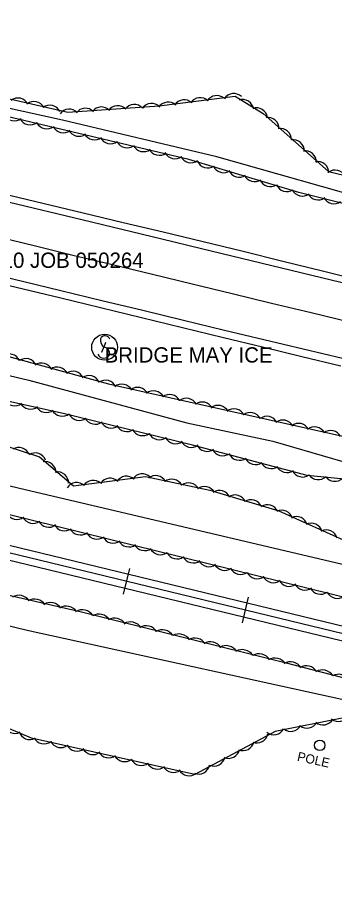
# Model space of a CAD drawing. Extents: x 1441650 to 1491889, y 345904 to 358319.
# Drawn here: x 1451985.6 to 1452089.4, y 352842.8 to 353129.9 of the extents above; entities that cross this region are included whole.
import ezdxf

# ---------------------------------------------------------------- set-up
doc = ezdxf.new("R2010")
doc.units = 0
for name, color, linetype in [('S_EDGE_PAVEMENT', 7, 'Continuous'), ('S_MISC_STRUCTURES', 7, 'Continuous'), ('S_MISC_STRUCTURES_ANNOT', 7, 'Continuous'), ('S_MSC_PT_SYM', 7, 'Continuous'), ('S_PAVEMENT_CROWN', 7, 'Continuous'), ('S_PRIMARY_CTL_ANNOT', 7, 'Continuous'), ('S_RAILROAD', 7, 'Continuous'), ('S_SHOULDER', 7, 'Continuous'), ('S_SIGN', 7, 'Continuous'), ('S_SIGN_ANNOT', 7, 'Continuous'), ('S_STREAM', 7, 'Continuous'), ('S_TREE', 7, 'Continuous')]:
    doc.layers.add(name, color=color, linetype=linetype)

msp = doc.modelspace()

# ---------------------------------------------------------------- linework, layer by layer
at = {"layer": 'S_EDGE_PAVEMENT'}
for points in [[(1451783.27, 353117.48), (1451795.88, 353114.44), (1451808.49, 353111.4), (1451820.7, 353108.49), (1451832.9, 353105.58), (1451845.11, 353102.67), (1451857.31, 353099.75), (1451869.83, 353096.73), (1451882.35, 353093.7), (1451894.87, 353090.67), (1451907.38, 353087.64), (1451920.35, 353084.53), (1451933.31, 353081.42), (1451946.28, 353078.32), (1451959.25, 353075.21), (1451982.98, 353069.48), (1452006.71, 353063.75), (1452019.76, 353060.6), (1452032.81, 353057.44), (1452045.86, 353054.28), (1452058.91, 353051.13), (1452072, 353047.96), (1452085.09, 353044.79), (1452098.18, 353041.61)], [(1451777.98, 353093.92), (1451790.47, 353090.88), (1451802.97, 353087.85), (1451815.21, 353084.91), (1451827.46, 353081.98), (1451839.71, 353079.05), (1451851.96, 353076.11), (1451864.17, 353073.17), (1451876.38, 353070.23), (1451888.6, 353067.29), (1451900.81, 353064.35), (1451913.59, 353061.27), (1451926.38, 353058.2), (1451939.16, 353055.12), (1451951.95, 353052.04), (1451975.89, 353046.27), (1451999.84, 353040.51), (1452013.23, 353037.27), (1452026.61, 353034.04), (1452040, 353030.81), (1452053.39, 353027.58), (1452066.24, 353024.5), (1452079.1, 353021.43), (1452091.95, 353018.36)]]:
    msp.add_lwpolyline(points, dxfattribs=at)
at = {"layer": 'S_MISC_STRUCTURES'}
msp.add_circle((1452084.55, 352891.66), 1.72, dxfattribs=at)
at = {"layer": 'S_MSC_PT_SYM'}
for points in [[(1452014.38, 353023.36), (1452014.38, 353023.41), (1452014.38, 353023.36), (1452014.33, 353023.36), (1452014.38, 353023.36), (1452014.38, 353023.31), (1452014.38, 353023.36), (1452014.43, 353023.36)], [(1452013.11, 353020.24), (1452013.11, 353020.29), (1452013.11, 353020.24), (1452013.06, 353020.24), (1452013.11, 353020.24), (1452013.11, 353020.19), (1452013.11, 353020.24), (1452013.16, 353020.24)]]:
    msp.add_lwpolyline(points, dxfattribs=at)
at = {"layer": 'S_PAVEMENT_CROWN'}
msp.add_lwpolyline([(1451979.27, 353058.05), (1451991.5, 353055.1), (1452003.73, 353052.14), (1452016.75, 353049), (1452029.78, 353045.86), (1452042.8, 353042.72), (1452055.83, 353039.57), (1452068.79, 353036.42), (1452081.76, 353033.28), (1452094.72, 353030.13)], dxfattribs=at)
at = {"layer": 'S_RAILROAD'}
for p, q in [((1452020.36, 352941.13), (1452022.4, 352949.56)), ((1452021.93, 352947.61), (1452021.91, 352947.51)), ((1452020.82, 352943.04), (1452020.83, 352943.07)), ((1452059.24, 352931.71), (1452061.28, 352940.14)), ((1452060.81, 352938.19), (1452060.79, 352938.09)), ((1452059.7, 352933.62), (1452059.71, 352933.65))]:
    msp.add_line(p, q, dxfattribs=at)
for points in [[(1452391.27, 352858.13), (1451315.37, 353118.79)], [(1452390.72, 352855.86), (1451314.82, 353116.52)], [(1452390.16, 352853.56), (1451314.26, 353114.21)], [(1452021.41, 352945.33), (1452021.38, 352945.34)], [(1452060.29, 352935.92), (1452060.26, 352935.92)]]:
    msp.add_lwpolyline(points, dxfattribs=at)
at = {"layer": 'S_SHOULDER'}
for points in [[(1451784.12, 353119.66), (1451796.45, 353116.64), (1451808.79, 353113.61), (1451821.06, 353110.72), (1451833.33, 353107.84), (1451845.59, 353104.95), (1451857.86, 353102.06), (1451870.4, 353099), (1451882.94, 353095.94), (1451895.48, 353092.87), (1451908.01, 353089.81), (1451920.95, 353086.67), (1451933.88, 353083.53), (1451946.81, 353080.4), (1451959.74, 353077.26), (1451983.41, 353071.6), (1452007.08, 353065.94), (1452020.17, 353062.81), (1452033.26, 353059.68), (1452046.34, 353056.55), (1452059.43, 353053.42), (1452072.45, 353050.18), (1452085.47, 353046.94), (1452098.49, 353043.7)], [(1451776.78, 353092.03), (1451789.4, 353088.96), (1451802.02, 353085.89), (1451814.3, 353082.92), (1451826.59, 353079.95), (1451838.88, 353076.98), (1451851.16, 353074.01), (1451863.47, 353071.03), (1451875.77, 353068.05), (1451888.08, 353065.07), (1451900.38, 353062.09), (1451913.16, 353058.99), (1451925.93, 353055.89), (1451938.71, 353052.79), (1451951.48, 353049.7), (1451975.44, 353043.94), (1451999.4, 353038.19), (1452012.81, 353034.93), (1452026.22, 353031.67), (1452039.63, 353028.41), (1452053.04, 353025.15), (1452065.84, 353022.05), (1452078.65, 353018.96), (1452091.46, 353015.87)]]:
    msp.add_lwpolyline(points, dxfattribs=at)
at = {"layer": 'S_SIGN'}
msp.add_line((1452014.38, 353023.36), (1452013.11, 353020.24), dxfattribs=at)
msp.add_circle((1452014.13, 353021.95), 4.24, dxfattribs=at)
for centre, radius, start, end in [((1452015.29, 353024.21), 2.55, 167.1196, 241.9813), ((1452014.25, 353024.11), 1.62, 16.5258, 156.8957), ((1452013.43, 353019.67), 2.38, 358.6529, 73.7063), ((1452013.87, 353020.55), 2.17, 204.641, 335.359)]:
    msp.add_arc(centre, radius, start, end, dxfattribs=at)
at = {"layer": 'S_STREAM'}
for points in [[(1452445.19, 352960.92), (1452448.5, 352972.75), (1452448.23, 352981.93), (1452444.57, 352990.17), (1452433.3, 352993.25), (1452415.41, 352997.26), (1452378.65, 353003.82), (1452324.67, 353015.77), (1452282.93, 353026.78), (1452238.99, 353039.11), (1452155.9, 353057.5), (1452105.48, 353068.81), (1452050.85, 353084.26), (1452000.32, 353096.23), (1451961.6, 353104.8), (1451854.91, 353131.04), (1451766.04, 353157.21)], [(1452109.57, 352946.22), (1452091.57, 352950.96), (1451986.3, 352975.72), (1451906.35, 352995.19), (1451767.48, 353031.94), (1451736.48, 353040.82), (1451750.21, 353055.92), (1451749.26, 353065.31), (1451760.74, 353064.8), (1451835.77, 353047.72), (1451901.35, 353032.04), (1451989.35, 353011.18), (1452041.05, 352997.24), (1452069.23, 352991.2), (1452108.22, 352979.84), (1452119.37, 352976.87)], [(1451761.2, 352984.03), (1451829.92, 352966.49), (1451908.23, 352948.92), (1451988.74, 352929.34), (1452105.17, 352903.77), (1452208.98, 352879), (1452288.64, 352859.53), (1452296.9, 352854.48), (1452309.22, 352851.75), (1452341.4, 352846.85)]]:
    msp.add_lwpolyline(points, dxfattribs=at)
at = {"layer": 'S_TREE'}
for points in [[(1451842.5, 353138.67), (1451882.78, 353127.85), (1451915.54, 353120.36), (1451978.21, 353104.35), (1452002.07, 353098.89), (1452031.98, 353100.97), (1452056.87, 353104.1), (1452066.02, 353098.43), (1452087.42, 353079.53), (1452116.54, 353072.49)], [(1452429.49, 352965.49), (1452437.88, 352969.07), (1452439.81, 352977.76), (1452437.34, 352984.74), (1452427.24, 352990.22), (1452405.5, 352995.03), (1452379.5, 353000.79), (1452338.14, 353009.4), (1452310.5, 353013.5), (1452296.75, 353015.27), (1452257.56, 353023.53), (1452218.85, 353038.77), (1452176.21, 353048.21), (1452120.8, 353061.85), (1452077.66, 353072.61), (1452041.75, 353083.37), (1451951.96, 353104.58), (1451836.47, 353130.15), (1451825.19, 353132.83)], [(1452399.14, 352860.23), (1452392.79, 352867.03), (1452382.12, 352869.59), (1452327.3, 352883.47), (1452173.6, 352920.35), (1452113.09, 352935.02), (1451909.03, 352985.34), (1451768.73, 353018.48), (1451597.59, 353062.21), (1451520.63, 353079.57), (1451497.6, 353087.01), (1451451.58, 353107.05), (1451431.16, 353111.57), (1451407.97, 353109.12), (1451350.29, 353121.94)], [(1451327.8, 353097.43), (1451402.02, 353075.91), (1451483.15, 353063.22), (1451576.93, 353036.02), (1451646.54, 353020.05), (1451689.99, 353010.43), (1451796.02, 352984.25), (1451899.97, 352960.18), (1451949.9, 352948.34), (1452006.53, 352935.3), (1452073.14, 352918.73), (1452124.03, 352905.6), (1452167.72, 352893.63), (1452197.97, 352887.99), (1452238.01, 352878.56), (1452281.14, 352868.99), (1452322.62, 352858.1), (1452348, 352852.48), (1452371.02, 352846.3), (1452385.26, 352842.85), (1452392.41, 352843.39), (1452396.82, 352844.8), (1452398.6, 352846.57)], [(1451756.76, 353072.92), (1451807.16, 353058.25), (1451866.54, 353045.1), (1451936.11, 353029.7), (1451977.89, 353020.21), (1452015.38, 353010.02), (1452054.5, 353001.3), (1452108.24, 352989.27)], [(1452103.73, 352977.64), (1452080.41, 352979.97), (1452042.94, 352989.96), (1452000.57, 353000.22), (1451939.2, 353013.81), (1451899.38, 353022.62), (1451881.43, 353025.21), (1451885.19, 353018.89), (1451923.55, 353003.35), (1451949.24, 352989.05), (1451974.75, 352991.94), (1451992.76, 352986.08), (1452003.91, 352976.56), (1452027.47, 352979.69), (1452048.56, 352975.18), (1452071.11, 352968.43), (1452109.87, 352950.96)], [(1452091.94, 352900.54), (1452069.93, 352896.14), (1452043.61, 352882.16), (1452020.94, 352887.17), (1451990.24, 352893.97), (1451963.33, 352905.38), (1451917.06, 352921.58), (1451910.69, 352934.41), (1451896.97, 352945.96), (1451875.2, 352950.78), (1451858.99, 352946.93), (1451844.89, 352949.99), (1451833.41, 352962.9), (1451811.35, 352963.14), (1451805.02, 352950.99), (1451762.83, 352955.93)]]:
    msp.add_lwpolyline(points, dxfattribs=at)
for centre, major_axis, ratio, start_param, end_param in [((1452050.83, 353100.69), (-3.61, -0.46), 0.999057, 3.825789, 5.598989), ((1452056.43, 353101.37), (-3.61, -0.46), 0.999057, 3.825789, 5.598989), ((1451985.77, 353099.9), (-3.55, 0.81), 0.998803, 3.825789, 5.598989), ((1451990.95, 353098.75), (-3.55, 0.81), 0.998803, 3.825789, 5.598989), ((1451996.25, 353097.53), (-3.55, 0.81), 0.998803, 3.825789, 5.598989), ((1452018.41, 353097.4), (-3.63, -0.25), 0.999001, 3.825789, 5.598989), ((1452023.84, 353097.77), (-3.63, -0.25), 0.999001, 3.825789, 5.598989), ((1452029.47, 353098.13), (-3.63, -0.25), 0.999001, 3.825789, 5.598989), ((1452034.94, 353098.59), (-3.61, -0.46), 0.999057, 3.825789, 5.598989), ((1452040.17, 353099.32), (-3.61, -0.46), 0.999057, 3.825789, 5.598989), ((1452045.43, 353100.02), (-3.61, -0.46), 0.999057, 3.825789, 5.598989), ((1452059.31, 353099.38), (-3.1, 1.92), 0.998815, 3.825789, 5.598989), ((1452002.53, 353096.26), (-3.63, -0.25), 0.999001, 3.825789, 5.598989), ((1452007.85, 353096.56), (-3.63, -0.25), 0.999001, 3.825789, 5.598989), ((1452013.12, 353096.99), (-3.63, -0.25), 0.999001, 3.825789, 5.598989), ((1452063.83, 353096.66), (-3.1, 1.92), 0.998815, 3.825789, 5.598989), ((1451984.58, 353099.6), (3.58, -0.69), 0.969283, 3.781707, 5.554908), ((1451989.76, 353098.3), (3.58, -0.69), 0.969283, 3.781707, 5.554908), ((1451995.25, 353096.97), (3.58, -0.69), 0.969283, 3.781707, 5.554908), ((1452067.57, 353093.57), (-2.73, 2.41), 0.998919, 3.825789, 5.598989), ((1452000.54, 353095.72), (3.58, -0.69), 0.969283, 3.781707, 5.554908), ((1452005.71, 353094.53), (3.58, -0.69), 0.969283, 3.781707, 5.554908), ((1452071.64, 353089.96), (-2.73, 2.41), 0.998919, 3.825789, 5.598989), ((1452010.87, 353093.39), (3.58, -0.69), 0.969283, 3.781707, 5.554908), ((1452016.04, 353092.09), (3.58, -0.69), 0.969283, 3.781707, 5.554908), ((1452075.85, 353086.2), (-2.73, 2.41), 0.998919, 3.825789, 5.598989), ((1452021.53, 353090.76), (3.58, -0.69), 0.969283, 3.781707, 5.554908), ((1452026.82, 353089.51), (3.58, -0.69), 0.969283, 3.781707, 5.554908), ((1452031.99, 353088.32), (3.58, -0.69), 0.969283, 3.781707, 5.554908), ((1452037.15, 353087.18), (3.58, -0.69), 0.969283, 3.781707, 5.554908), ((1452042.33, 353085.88), (3.58, -0.69), 0.969283, 3.781707, 5.554908), ((1452079.8, 353082.61), (-2.73, 2.41), 0.998919, 3.825789, 5.598989), ((1452047.87, 353084.2), (3.49, -1.05), 0.969397, 3.825789, 5.598989), ((1452053.08, 353082.63), (3.49, -1.05), 0.969397, 3.825789, 5.598989), ((1452083.81, 353079.17), (-2.73, 2.41), 0.998919, 3.825789, 5.598989), ((1452058.17, 353081.14), (3.49, -1.05), 0.969397, 3.825789, 5.598989), ((1452063.25, 353079.69), (3.49, -1.05), 0.969397, 3.825789, 5.598989), ((1452089.56, 353076.32), (-3.54, 0.86), 0.998799, 3.825789, 5.598989), ((1452068.34, 353078.1), (3.49, -1.05), 0.969397, 3.825789, 5.598989), ((1452073.74, 353076.45), (3.49, -1.05), 0.969397, 3.825789, 5.598989), ((1452078.84, 353074.94), (3.53, -0.88), 0.96934, 3.825789, 5.598989), ((1452084, 353073.69), (3.53, -0.88), 0.96934, 3.825789, 5.598989), ((1452089.14, 353072.48), (3.53, -0.88), 0.96934, 3.825789, 5.598989), ((1451982.94, 353016.12), (-3.52, 0.96), 0.997457, 3.825789, 5.598989), ((1451988.38, 353014.61), (-3.52, 0.96), 0.997457, 3.825789, 5.598989), ((1451993.5, 353013.14), (-3.52, 0.96), 0.997457, 3.825789, 5.598989), ((1451998.62, 353011.83), (-3.52, 0.96), 0.997457, 3.825789, 5.598989), ((1452003.75, 353010.47), (-3.52, 0.96), 0.997457, 3.825789, 5.598989), ((1452009, 353009.04), (-3.52, 0.96), 0.997457, 3.825789, 5.598989), ((1452014.44, 353007.53), (-3.52, 0.96), 0.997457, 3.825789, 5.598989), ((1452019.75, 353006.26), (-3.56, 0.79), 0.997457, 3.825789, 5.598989), ((1452024.92, 353005.18), (-3.56, 0.79), 0.997457, 3.825789, 5.598989), ((1452030.1, 353004.06), (-3.56, 0.79), 0.997457, 3.825789, 5.598989), ((1452035.41, 353002.87), (-3.56, 0.79), 0.997457, 3.825789, 5.598989), ((1451984.71, 353006.42), (3.56, -0.79), 0.997457, 3.825789, 5.598989), ((1451989.89, 353005.3), (3.56, -0.79), 0.997457, 3.825789, 5.598989), ((1452040.92, 353001.61), (-3.56, 0.79), 0.997457, 3.825789, 5.598989), ((1452046.11, 353000.38), (-3.56, 0.79), 0.997457, 3.825789, 5.598989), ((1451995.07, 353004.23), (3.56, -0.79), 0.997457, 3.825789, 5.598989), ((1452000.26, 353003.01), (3.56, -0.79), 0.997457, 3.825789, 5.598989), ((1452051.28, 352999.3), (-3.56, 0.79), 0.997457, 3.825789, 5.598989), ((1452056.46, 352998.18), (-3.56, 0.8), 0.997457, 3.825789, 5.598989), ((1452061.77, 352996.99), (-3.56, 0.8), 0.997457, 3.825789, 5.598989), ((1452005.8, 353001.65), (3.54, -0.86), 0.997456, 3.825789, 5.598989), ((1452011.08, 353000.37), (3.54, -0.86), 0.997456, 3.825789, 5.598989), ((1452067.27, 352995.72), (-3.56, 0.8), 0.997457, 3.825789, 5.598989), ((1452072.46, 352994.49), (-3.56, 0.8), 0.997457, 3.825789, 5.598989), ((1452016.25, 352999.15), (3.54, -0.86), 0.997456, 3.825789, 5.598989), ((1452021.4, 352997.98), (3.54, -0.86), 0.997456, 3.825789, 5.598989), ((1452026.56, 352996.65), (3.54, -0.86), 0.997456, 3.825789, 5.598989), ((1452077.63, 352993.4), (-3.56, 0.8), 0.997457, 3.825789, 5.598989), ((1452082.82, 352992.28), (-3.56, 0.8), 0.997457, 3.825789, 5.598989), ((1452088.13, 352991.09), (-3.56, 0.8), 0.997457, 3.825789, 5.598989), ((1452032.04, 352995.29), (3.54, -0.86), 0.997456, 3.825789, 5.598989), ((1452037.33, 352994.01), (3.54, -0.86), 0.997456, 3.825789, 5.598989), ((1451986.07, 352985.5), (-3.38, 1.37), 0.997455, 3.895823, 5.669023), ((1452042.5, 352992.79), (3.54, -0.86), 0.997456, 3.825789, 5.598989), ((1452047.68, 352991.51), (3.52, -0.94), 0.997456, 3.825789, 5.598989), ((1451991.42, 352983.72), (-3.38, 1.37), 0.997455, 3.895823, 5.669023), ((1452052.82, 352990.07), (3.52, -0.94), 0.997456, 3.825789, 5.598989), ((1452058.27, 352988.58), (3.52, -0.94), 0.997456, 3.825789, 5.598989), ((1451994.63, 352980.89), (-2.77, 2.37), 0.997959, 3.825789, 5.598989), ((1452063.52, 352987.18), (3.52, -0.94), 0.997456, 3.825789, 5.598989), ((1452068.66, 352985.85), (3.52, -0.94), 0.997456, 3.825789, 5.598989), ((1451998.7, 352977.52), (-2.77, 2.37), 0.997959, 3.825789, 5.598989), ((1452026.49, 352976.88), (-3.61, -0.48), 0.997799, 3.825789, 5.598989), ((1452073.78, 352984.56), (3.52, -0.94), 0.997456, 3.825789, 5.598989), ((1452078.92, 352983.11), (3.52, -0.94), 0.997456, 3.825789, 5.598989), ((1452004.97, 352974.06), (-3.61, -0.48), 0.997799, 3.825789, 5.598989), ((1452010.36, 352974.77), (-3.61, -0.48), 0.997799, 3.825789, 5.598989), ((1452015.96, 352975.48), (-3.61, -0.48), 0.997799, 3.825789, 5.598989), ((1452021.26, 352976.11), (-3.61, -0.48), 0.997799, 3.825789, 5.598989), ((1452030.8, 352976.3), (-3.53, 0.91), 0.997454, 3.866773, 5.639974), ((1452036.12, 352975.16), (-3.53, 0.91), 0.997454, 3.866773, 5.639974), ((1452041.63, 352973.94), (-3.53, 0.91), 0.997454, 3.866773, 5.639974), ((1452084.04, 352982.24), (3.46, -1.13), 0.99739, 4.041445, 5.814646), ((1452089.46, 352981.7), (3.46, -1.13), 0.99739, 4.041445, 5.814646), ((1452046.84, 352972.76), (-3.53, 0.91), 0.997454, 3.866773, 5.639974), ((1452051.73, 352971.46), (-3.49, 1.04), 0.997461, 3.825789, 5.598989), ((1452056.82, 352969.97), (-3.49, 1.04), 0.997461, 3.825789, 5.598989), ((1452062.03, 352968.41), (-3.49, 1.04), 0.997461, 3.825789, 5.598989), ((1452067.43, 352966.76), (-3.49, 1.04), 0.997461, 3.825789, 5.598989), ((1451985.39, 352969.15), (3.54, -0.85), 0.973758, 3.81871, 5.591911), ((1451990.68, 352967.84), (3.54, -0.85), 0.973758, 3.81871, 5.591911), ((1452072.08, 352965), (-3.32, 1.5), 0.997535, 3.825789, 5.598989), ((1452076.92, 352962.9), (-3.32, 1.5), 0.997535, 3.825789, 5.598989), ((1451995.84, 352966.6), (3.54, -0.85), 0.973758, 3.81871, 5.591911), ((1452000.98, 352965.41), (3.54, -0.85), 0.973758, 3.81871, 5.591911), ((1452081.77, 352960.75), (-3.32, 1.5), 0.997535, 3.825789, 5.598989), ((1452006.14, 352964.06), (3.54, -0.85), 0.973758, 3.81871, 5.591911), ((1452011.62, 352962.68), (3.54, -0.85), 0.973758, 3.81871, 5.591911), ((1452086.73, 352958.51), (-3.32, 1.5), 0.997535, 3.825789, 5.598989), ((1452016.9, 352961.37), (3.54, -0.85), 0.973758, 3.81871, 5.591911), ((1452022.06, 352960.14), (3.54, -0.85), 0.973758, 3.81871, 5.591911), ((1452027.2, 352958.94), (3.54, -0.85), 0.973758, 3.81871, 5.591911), ((1452032.37, 352957.6), (3.54, -0.85), 0.973758, 3.81871, 5.591911), ((1452037.84, 352956.21), (3.54, -0.85), 0.973758, 3.81871, 5.591911), ((1452043.12, 352954.91), (3.54, -0.85), 0.973758, 3.81871, 5.591911), ((1452048.28, 352953.67), (3.54, -0.85), 0.973758, 3.81871, 5.591911), ((1452053.43, 352952.48), (3.54, -0.85), 0.973758, 3.81871, 5.591911), ((1452058.59, 352951.13), (3.54, -0.85), 0.973758, 3.81871, 5.591911), ((1452064.06, 352949.75), (3.54, -0.85), 0.973758, 3.81871, 5.591911), ((1452069.35, 352948.44), (3.54, -0.85), 0.973758, 3.81871, 5.591911), ((1452074.5, 352947.2), (3.54, -0.85), 0.973758, 3.81871, 5.591911), ((1452079.65, 352946.01), (3.54, -0.85), 0.973758, 3.81871, 5.591911), ((1452084.81, 352944.66), (3.54, -0.85), 0.973758, 3.81871, 5.591911), ((1451986.21, 352937.65), (-3.57, 0.71), 0.854156, 3.790351, 5.563551), ((1452090.29, 352943.28), (3.54, -0.85), 0.973758, 3.81871, 5.591911), ((1451991.39, 352936.39), (-3.57, 0.71), 0.854156, 3.790351, 5.563551), ((1451996.55, 352935.27), (-3.57, 0.71), 0.854156, 3.790351, 5.563551), ((1452001.73, 352934.11), (-3.57, 0.71), 0.854156, 3.790351, 5.563551), ((1452007.03, 352932.87), (-3.52, 0.95), 0.854268, 3.849182, 5.622382), ((1452012.5, 352931.48), (-3.52, 0.95), 0.854268, 3.849182, 5.622382), ((1452017.66, 352930.13), (-3.52, 0.95), 0.854268, 3.849182, 5.622382), ((1452022.8, 352928.91), (-3.52, 0.95), 0.854268, 3.849182, 5.622382), ((1452027.96, 352927.66), (-3.52, 0.95), 0.854268, 3.849182, 5.622382), ((1452033.24, 352926.35), (-3.52, 0.95), 0.854268, 3.849182, 5.622382), ((1452038.71, 352924.96), (-3.52, 0.95), 0.854268, 3.849182, 5.622382), ((1452043.87, 352923.61), (-3.52, 0.95), 0.854268, 3.849182, 5.622382), ((1452049.01, 352922.39), (-3.52, 0.95), 0.854268, 3.849182, 5.622382), ((1452054.16, 352921.14), (-3.52, 0.95), 0.854268, 3.849182, 5.622382), ((1452059.44, 352919.83), (-3.52, 0.95), 0.854268, 3.849182, 5.622382), ((1452064.92, 352918.44), (-3.52, 0.95), 0.854268, 3.849182, 5.622382), ((1452070.08, 352917.09), (-3.52, 0.95), 0.854268, 3.849182, 5.622382), ((1452075.18, 352915.86), (-3.53, 0.91), 0.854386, 3.825789, 5.598989), ((1452080.32, 352914.56), (-3.53, 0.91), 0.854386, 3.825789, 5.598989), ((1452085.59, 352913.2), (-3.53, 0.91), 0.854386, 3.825789, 5.598989), ((1452091.05, 352911.76), (-3.53, 0.91), 0.854386, 3.825789, 5.598989), ((1452085.59, 352901.98), (3.01, 2.05), 0.999869, 3.425551, 5.198752), ((1452090.76, 352903.09), (3.01, 2.05), 0.999869, 3.425551, 5.198752), ((1451984.77, 352899.18), (2.95, -2.14), 0.99988, 4.053822, 5.827023), ((1452075.06, 352899.84), (3.01, 2.05), 0.999869, 3.425551, 5.198752), ((1452080.4, 352900.91), (3.01, 2.05), 0.999869, 3.425551, 5.198752), ((1451989.66, 352897.19), (2.95, -2.14), 0.99988, 4.053822, 5.827023), ((1452064.03, 352896.1), (2.81, 2.32), 0.999913, 3.62372, 5.396921), ((1452069.52, 352898.77), (3.01, 2.05), 0.999869, 3.425551, 5.198752), ((1451994.28, 352895.8), (3.2, -1.74), 0.999868, 4.106468, 5.879669), ((1451999.79, 352894.55), (3.2, -1.74), 0.999868, 4.106468, 5.879669), ((1452005.1, 352893.37), (3.2, -1.74), 0.999868, 4.106468, 5.879669), ((1452059.4, 352893.56), (2.81, 2.32), 0.999913, 3.62372, 5.396921), ((1452010.28, 352892.26), (3.2, -1.74), 0.999868, 4.106468, 5.879669), ((1452015.46, 352891.19), (3.2, -1.74), 0.999868, 4.106468, 5.879669), ((1452054.74, 352891.04), (2.81, 2.32), 0.999913, 3.62372, 5.396921), ((1452020.65, 352889.97), (3.2, -1.74), 0.999868, 4.106468, 5.879669), ((1452026.16, 352888.71), (3.56, -0.79), 0.999878, 3.825789, 5.598989), ((1452031.47, 352887.53), (3.56, -0.79), 0.999878, 3.825789, 5.598989), ((1452049.93, 352888.49), (2.81, 2.32), 0.999913, 3.62372, 5.396921), ((1452036.66, 352886.42), (3.56, -0.79), 0.999878, 3.825789, 5.598989), ((1452041.83, 352885.35), (3.56, -0.79), 0.999878, 3.825789, 5.598989), ((1452044.93, 352885.87), (2.81, 2.32), 0.999913, 3.62372, 5.396921)]:
    msp.add_ellipse(centre, major_axis=major_axis, ratio=ratio, start_param=start_param, end_param=end_param, dxfattribs=at)

# ---------------------------------------------------------------- texts
at = {"layer": 'S_MISC_STRUCTURES_ANNOT'}
msp.add_text('POLE', height=3, rotation=347.5171, dxfattribs=at).set_placement((1452076.98, 352886.65))
at = {"layer": 'S_PRIMARY_CTL_ANNOT'}
msp.add_text('PD:STD AHTD MON.STAMPED PN:10 JOB 050264', height=5, dxfattribs=at).set_placement((1451871.21, 353047.94))
at = {"layer": 'S_SIGN_ANNOT'}
msp.add_text('BRIDGE MAY ICE', height=5, dxfattribs=at).set_placement((1452014.13, 353016.95))

doc.saveas('drawing.dxf')
